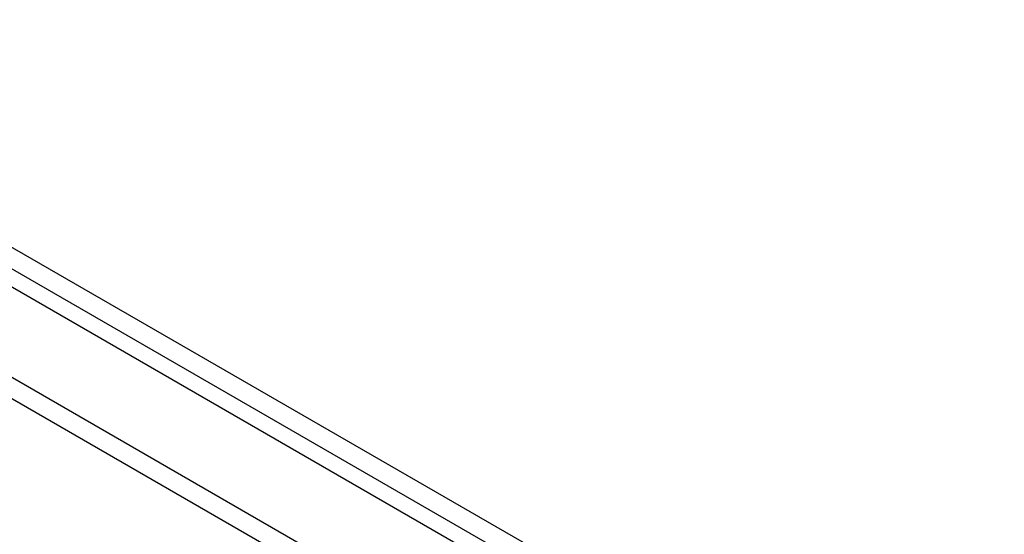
# Model space of a CAD drawing. Header units: inches. Extents: x 27 to 746, y 82 to 342.
# Tile 276 of 284: x 731.2 to 738.62, y 280.05 to 283.93. Entities that reach past the tile are written whole.
import ezdxf

# ---------------------------------------------------------------- set-up
doc = ezdxf.new("R2010")
doc.units = ezdxf.units.IN
doc.header["$MEASUREMENT"] = 0
doc.layers.add('Visible Edges(ANSI)', color=7, linetype='Continuous', lineweight=25)
doc.layers.add('Visible Tangent Edges(ANSI)', color=7, linetype='Continuous', lineweight=25)

msp = doc.modelspace()

# ---------------------------------------------------------------- linework, layer by layer
at = {"layer": 'Visible Edges(ANSI)'}
msp.add_line((687.8507, 306.9106), (738.4831, 277.678), dxfattribs=at)
at = {"layer": 'Visible Tangent Edges(ANSI)'}
for p, q in [((738.7539, 277.8196), (687.9822, 307.1326)), ((687.9122, 307.0113), (738.6839, 277.6983)), ((687.2603, 306.5697), (737.8927, 277.3371)), ((737.8226, 277.2159), (687.1903, 306.4485))]:
    msp.add_line(p, q, dxfattribs=at)

doc.saveas('drawing.dxf')
